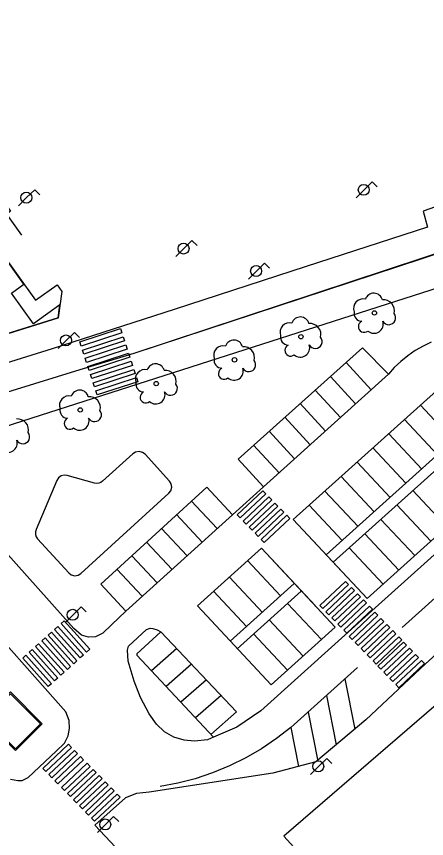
# Model space of a CAD drawing. Extents: x 282771 to 285132, y 4823109 to 4825496.
# Drawn here: x 283781.6 to 283829.3, y 4824172.9 to 4824268.6 of the extents above; entities that cross this region are included whole.
import ezdxf

# ---------------------------------------------------------------- set-up
doc = ezdxf.new("R2010")
doc.units = 0
for name, color, linetype in [('ACERA-BORDILLO', 7, 'Continuous'), ('ACERA-INTERIOR', 7, 'Continuous'), ('APARCAMIENTO', 7, 'Continuous'), ('ARBOL', 7, 'Continuous'), ('BORDILLO', 7, 'Continuous'), ('CALLE-EJE', 7, 'Continuous'), ('FAROLA', 7, 'Continuous'), ('PARQUE-JARDIN-AREA', 7, 'Continuous'), ('PASO-PEATONES', 7, 'Continuous'), ('SENAL-VIARIA', 7, 'Continuous'), ('ZONA-VERDE', 7, 'Continuous')]:
    doc.layers.add(name, color=color, linetype=linetype)

msp = doc.modelspace()

# ---------------------------------------------------------------- linework, layer by layer
at = {"layer": 'ACERA-BORDILLO'}
for points in [[(283836.431, 4824248.592), (283828.921, 4824245.972), (283829.451, 4824244.092), (283815.321, 4824239.502), (283799.951, 4824234.512), (283785.741, 4824229.932), (283774.281, 4824226.352), (283761.522, 4824222.332), (283751.892, 4824219.312), (283725.792, 4824211.182), (283716.034, 4824208.167), (283715.034, 4824211.162)], [(283803.772, 4824213.824), (283791.431, 4824202.522), (283794.321, 4824199.382), (283792.661, 4824197.772), (283791.641, 4824196.822), (283790.811, 4824196.392), (283789.981, 4824196.322), (283789.151, 4824196.582), (283788.271, 4824197.362), (283777.391, 4824209.532), (283774.211, 4824213.372), (283774.121, 4824213.882), (283774.071, 4824214.722), (283774.021, 4824215.482), (283774.201, 4824216.632), (283774.871, 4824217.902), (283775.521, 4824218.662), (283776.271, 4824219.352), (283777.171, 4824219.842), (283778.141, 4824220.142), (283779.141, 4824220.512), (283846.431, 4824242.131)], [(283829.851, 4824230.692), (283828.911, 4824230.242), (283828.001, 4824229.712), (283827.141, 4824229.122), (283826.331, 4824228.462), (283825.571, 4824227.742), (283824.881, 4824226.962), (283821.861, 4824230.032), (283807.386, 4824217.086), (283810.353, 4824213.851), (283806.738, 4824210.589), (283803.772, 4824213.824)], [(283848.966, 4824211.22), (283829.205, 4824193.224), (283822.251, 4824186.693), (283816.421, 4824181.813), (283811.421, 4824180.483), (283797.032, 4824178.293), (283795.57, 4824178.149), (283794.27, 4824177.643), (283790.733, 4824174.448), (283796.742, 4824168.047), (283780.981, 4824153.393), (283771.991, 4824145.403), (283771.161, 4824145.103), (283765.372, 4824151.623), (283756.862, 4824143.853), (283756.412, 4824143.173), (283756.322, 4824142.393), (283756.392, 4824141.583), (283756.802, 4824140.713), (283757.422, 4824139.943), (283760.422, 4824142.833), (283764.442, 4824138.643), (283779.943, 4824121.755), (283780.682, 4824122.428)], [(283813.805, 4824210.032), (283820.047, 4824203.35)], [(283810.106, 4824206.704), (283816.348, 4824200.022)], [(283780.899, 4824179.802), (283781.747, 4824179.657), (283782.271, 4824179.657), (283782.975, 4824180), (283786.231, 4824183.053), (283787.191, 4824183.983), (283787.634, 4824184.842), (283787.76, 4824185.691), (283787.724, 4824186.63), (283787.327, 4824187.624), (283776.171, 4824200.222)]]:
    msp.add_lwpolyline(points, dxfattribs=at)
at = {"layer": 'ACERA-INTERIOR'}
for points in [[(283780.435, 4824245.601), (283782.184, 4824243.164)], [(283786.325, 4824237.396), (283786.884, 4824236.618), (283786.445, 4824233.529), (283714.794, 4824211.167), (283712.796, 4824217.568), (283712.628, 4824218.204), (283712.513, 4824218.873), (283712.459, 4824219.569), (283712.471, 4824220.283), (283712.553, 4824221.006), (283712.707, 4824221.729), (283712.934, 4824222.44), (283713.233, 4824223.128), (283713.598, 4824223.782), (283714.025, 4824224.394), (283714.506, 4824224.956), (283715.031, 4824225.46), (283715.592, 4824225.903), (283716.177, 4824226.282), (283716.778, 4824226.597), (283717.386, 4824226.849), (283726.446, 4824230.153)], [(283784.601, 4824186.263), (283780.911, 4824189.953), (283777.771, 4824186.813), (283781.471, 4824183.123), (283784.601, 4824186.263)]]:
    msp.add_lwpolyline(points, dxfattribs=at)
at = {"layer": 'APARCAMIENTO'}
for p, q in [((283824.881, 4824226.962), (283810.353, 4824213.851)), ((283806.738, 4824210.589), (283794.321, 4824199.383)), ((283819.828, 4824191.491), (283820.987, 4824185.635)), ((283817.669, 4824189.547), (283818.804, 4824183.808)), ((283815.528, 4824187.621), (283816.664, 4824181.877)), ((283813.522, 4824185.817), (283814.42, 4824181.28))]:
    msp.add_line(p, q, dxfattribs=at)
for points in [[(283822.878, 4824225.155), (283819.961, 4824228.335)], [(283821.066, 4824223.52), (283818.141, 4824226.709)], [(283830.468, 4824225.025), (283813.805, 4824210.032)], [(283819.301, 4824221.927), (283816.368, 4824225.126)], [(283817.544, 4824220.341), (283814.602, 4824223.548)], [(283832.462, 4824219.249), (283828.62, 4824223.362)], [(283815.778, 4824218.747), (283812.828, 4824221.963)], [(283830.61, 4824217.582), (283826.767, 4824221.695)], [(283834.296, 4824220.898), (283817.648, 4824205.919)], [(283846.92, 4824220.957), (283823.359, 4824199.751)], [(283813.967, 4824217.113), (283811.009, 4824220.339)], [(283835.084, 4824220.022), (283818.453, 4824205.057)], [(283828.768, 4824215.924), (283824.925, 4824220.038)], [(283812.163, 4824215.485), (283809.197, 4824218.72)], [(283826.928, 4824214.269), (283823.085, 4824218.382)], [(283825.074, 4824212.601), (283821.232, 4824216.715)], [(283839.061, 4824215.825), (283822.399, 4824200.833)], [(283823.211, 4824210.924), (283819.368, 4824215.038)], [(283826.48, 4824197.475), (283845.671, 4824214.743)], [(283821.346, 4824209.247), (283817.504, 4824213.36)], [(283831.678, 4824209.183), (283827.732, 4824213.407)], [(283804.975, 4824208.998), (283801.947, 4824212.221)], [(283829.825, 4824207.515), (283825.879, 4824211.74)], [(283819.512, 4824207.596), (283815.67, 4824211.71)], [(283803.226, 4824207.419), (283800.215, 4824210.624)], [(283822.399, 4824200.833), (283813.805, 4824210.032)], [(283827.962, 4824205.839), (283824.016, 4824210.063)], [(283801.46, 4824205.825), (283798.466, 4824209.011)], [(283826.097, 4824204.161), (283822.151, 4824208.385)], [(283799.703, 4824204.24), (283796.727, 4824207.407)], [(283810.106, 4824206.704), (283802.658, 4824200.002), (283811.251, 4824190.803)], [(283818.7, 4824197.505), (283810.106, 4824206.704)], [(283824.263, 4824202.511), (283820.317, 4824206.735)], [(283797.964, 4824202.67), (283795.006, 4824205.819)], [(283812.336, 4824201.14), (283808.494, 4824205.253)], [(283796.236, 4824201.111), (283793.295, 4824204.242)], [(283810.215, 4824199.231), (283806.372, 4824203.345)], [(283813.935, 4824202.578), (283806.486, 4824195.876)], [(283808.376, 4824197.577), (283804.534, 4824201.69)], [(283814.723, 4824201.702), (283807.274, 4824194.999)], [(283817.087, 4824196.054), (283813.141, 4824200.278)], [(283823.359, 4824199.751), (283810.031, 4824187.755), (283807.23, 4824185.855), (283804.522, 4824184.702)], [(283814.966, 4824194.145), (283811.02, 4824198.37)], [(283811.251, 4824190.803), (283818.7, 4824197.505)], [(283804.233, 4824185.012), (283807.199, 4824187.625), (283798.411, 4824196.977)], [(283813.127, 4824192.491), (283809.181, 4824196.715)], [(283800.259, 4824195.01), (283797.315, 4824192.418)], [(283801.982, 4824193.176), (283799.033, 4824190.579)], [(283813.522, 4824185.817), (283821.304, 4824192.819)], [(283803.696, 4824191.352), (283800.741, 4824188.75)], [(283805.403, 4824189.536), (283802.443, 4824186.929)]]:
    msp.add_lwpolyline(points, dxfattribs=at)
at = {"layer": 'ARBOL'}
for centre in [(283823.257, 4824234.106), (283814.7, 4824231.338), (283806.972, 4824228.643), (283797.861, 4824225.881), (283789.028, 4824222.813)]:
    msp.add_circle(centre, 0.255, dxfattribs=at)
for centre, radius, start, end in [((283821.927, 4824234.636), 1.097, 75.4318, 200.55608), ((283823.187, 4824235.366), 1.038, 15.64228, 161.38435), ((283824.317, 4824234.366), 1.272, 345.03273, 95.79925), ((283821.817, 4824234.066), 0.935, 168.59898, 268.13236), ((283824.927, 4824233.536), 0.797, 208.96246, 38.99103), ((283813.37, 4824231.868), 1.097, 75.4318, 200.55608), ((283814.63, 4824232.598), 1.038, 15.64228, 161.38435), ((283815.76, 4824231.598), 1.272, 345.03273, 95.79925), ((283822.057, 4824232.516), 0.672, 113.73672, 309.4725), ((283823.197, 4824232.816), 1.086, 228.95447, 17.92796), ((283806.902, 4824229.903), 1.038, 15.64228, 161.38435), ((283813.26, 4824231.298), 0.935, 168.59898, 268.13236), ((283816.37, 4824230.768), 0.797, 208.96246, 38.99103), ((283805.642, 4824229.173), 1.097, 75.4318, 200.55608), ((283808.032, 4824228.903), 1.272, 345.03273, 95.79925), ((283813.5, 4824229.748), 0.672, 113.73672, 309.4725), ((283814.64, 4824230.048), 1.086, 228.95447, 17.92796), ((283797.791, 4824227.141), 1.038, 15.64228, 161.38435), ((283805.532, 4824228.603), 0.935, 168.59898, 268.13236), ((283808.642, 4824228.073), 0.797, 208.96246, 38.99103), ((283796.531, 4824226.411), 1.097, 75.4318, 200.55608), ((283798.921, 4824226.141), 1.272, 345.03273, 95.79925), ((283805.772, 4824227.053), 0.672, 113.73672, 309.4725), ((283806.912, 4824227.353), 1.086, 228.95447, 17.92796), ((283796.421, 4824225.841), 0.935, 168.59898, 268.13236), ((283799.531, 4824225.311), 0.797, 208.96246, 38.99103), ((283787.698, 4824223.343), 1.097, 75.4318, 200.55608), ((283788.958, 4824224.073), 1.038, 15.64228, 161.38435), ((283790.088, 4824223.073), 1.272, 345.03273, 95.79925), ((283796.661, 4824224.291), 0.672, 113.73672, 309.4725), ((283797.801, 4824224.591), 1.086, 228.95447, 17.92796), ((283787.588, 4824222.773), 0.935, 168.59898, 268.13236), ((283790.698, 4824222.243), 0.797, 208.96246, 38.99103), ((283781.728, 4824220.492), 1.272, 345.03273, 95.79925), ((283787.828, 4824221.223), 0.672, 113.73672, 309.4725), ((283788.968, 4824221.523), 1.086, 228.95447, 17.92796), ((283782.338, 4824219.662), 0.797, 208.96246, 38.99103), ((283780.608, 4824218.942), 1.086, 228.95447, 17.92796)]:
    msp.add_arc(centre, radius, start, end, dxfattribs=at)
at = {"layer": 'BORDILLO'}
msp.add_lwpolyline([(283795.6, 4824194.254), (283804.523, 4824184.702), (283803.831, 4824184.389), (283802.314, 4824184.233), (283801.11, 4824184.345), (283799.905, 4824184.702), (283798.812, 4824185.304), (283797.898, 4824186.219), (283797.028, 4824187.402), (283796.024, 4824189.299), (283795.288, 4824191.219), (283794.597, 4824193.54), (283794.507, 4824194.812), (283794.619, 4824195.28), (283796.716, 4824197.244), (283797.162, 4824197.401), (283797.474, 4824197.356), (283797.965, 4824197.2), (283798.411, 4824196.977), (283795.623, 4824194.388), (283795.6, 4824194.254)], dxfattribs=at)
at = {"layer": 'CALLE-EJE'}
msp.add_lwpolyline([(284041.389, 4824318.861), (283906.52, 4824267.932), (283885.516, 4824260.075), (283848.361, 4824246.862), (283795.247, 4824229.369), (283788.98, 4824227.47), (283717.226, 4824205.325), (283709.015, 4824202.547), (283660.368, 4824187.509)], dxfattribs=at)
at = {"layer": 'FAROLA'}
for p, q in [((283822.991, 4824249.372), (283822.051, 4824248.442)), ((283823.581, 4824248.782), (283822.991, 4824249.372)), ((283783.723, 4824248.464), (283782.783, 4824247.534)), ((283784.313, 4824247.874), (283783.723, 4824248.464)), ((283822.051, 4824248.442), (283821.121, 4824247.502)), ((283782.783, 4824247.534), (283781.853, 4824246.594)), ((283802.021, 4824242.532), (283801.081, 4824241.602)), ((283802.611, 4824241.942), (283802.021, 4824242.532)), ((283801.081, 4824241.602), (283800.151, 4824240.662)), ((283810.471, 4824239.92), (283809.531, 4824238.99)), ((283811.061, 4824239.33), (283810.471, 4824239.92)), ((283809.531, 4824238.99), (283808.601, 4824238.05)), ((283787.401, 4824230.902), (283786.471, 4824229.962)), ((283788.341, 4824231.832), (283787.401, 4824230.902)), ((283788.931, 4824231.242), (283788.341, 4824231.832)), ((283789.12, 4824199.875), (283788.18, 4824198.945)), ((283789.71, 4824199.285), (283789.12, 4824199.875)), ((283788.18, 4824198.945), (283787.25, 4824198.005)), ((283817.701, 4824182.223), (283816.761, 4824181.293)), ((283818.291, 4824181.633), (283817.701, 4824182.223)), ((283816.761, 4824181.293), (283815.831, 4824180.353)), ((283792.911, 4824175.453), (283791.971, 4824174.523)), ((283793.501, 4824174.863), (283792.911, 4824175.453)), ((283791.971, 4824174.523), (283791.041, 4824173.583))]:
    msp.add_line(p, q, dxfattribs=at)
for centre in [(283782.743, 4824247.534), (283822.011, 4824248.442), (283801.041, 4824241.602), (283809.491, 4824238.99), (283787.361, 4824230.902), (283788.14, 4824198.945), (283816.721, 4824181.293), (283791.931, 4824174.523)]:
    msp.add_circle(centre, 0.637, dxfattribs=at)
at = {"layer": 'PARQUE-JARDIN-AREA'}
msp.add_lwpolyline([(283686.146, 4824241.796), (283752.557, 4824266.016), (283756.739, 4824267.542), (283759.087, 4824268.398), (283761.21, 4824269.025), (283764.887, 4824268.279), (283780.92, 4824245.946), (283777.914, 4824243.788), (283779.664, 4824241.351), (283783.807, 4824235.588), (283786.323, 4824237.392), (283786.882, 4824236.613), (283786.443, 4824233.524), (283714.791, 4824211.161), (283712.404, 4824210.416), (283708.108, 4824209.076), (283702.245, 4824207.246)], dxfattribs=at)
at = {"layer": 'PASO-PEATONES'}
for points in [[(283789.136, 4824230.254), (283788.981, 4824230.73), (283793.706, 4824232.274), (283793.86, 4824231.799)], [(283789.445, 4824229.303), (283789.291, 4824229.779), (283794.015, 4824231.324), (283794.169, 4824230.848)], [(283789.754, 4824228.352), (283789.6, 4824228.828), (283794.324, 4824230.373), (283794.479, 4824229.897)], [(283790.064, 4824227.401), (283789.909, 4824227.877), (283794.633, 4824229.422), (283794.788, 4824228.946)], [(283790.373, 4824226.45), (283790.218, 4824226.926), (283794.942, 4824228.471), (283795.097, 4824227.995)], [(283790.682, 4824225.499), (283790.527, 4824225.975), (283795.252, 4824227.52), (283795.406, 4824227.044)], [(283790.991, 4824224.548), (283790.837, 4824225.024), (283795.561, 4824226.569), (283795.715, 4824226.093)], [(283807.644, 4824210.228), (283807.295, 4824210.586), (283810.276, 4824213.399), (283810.624, 4824213.041)], [(283808.342, 4824209.512), (283807.993, 4824209.87), (283810.974, 4824212.682), (283811.322, 4824212.324)], [(283809.04, 4824208.795), (283808.691, 4824209.154), (283811.671, 4824211.966), (283812.02, 4824211.608)], [(283809.738, 4824208.079), (283809.389, 4824208.437), (283812.369, 4824211.25), (283812.718, 4824210.892)], [(283810.436, 4824207.363), (283810.087, 4824207.721), (283813.067, 4824210.534), (283813.416, 4824210.175)], [(283817.254, 4824199.662), (283816.905, 4824200.02), (283819.885, 4824202.832), (283820.234, 4824202.474)], [(283817.952, 4824198.945), (283817.603, 4824199.303), (283820.583, 4824202.116), (283820.932, 4824201.758)], [(283818.65, 4824198.229), (283818.301, 4824198.587), (283821.281, 4824201.4), (283821.63, 4824201.042)], [(283819.348, 4824197.513), (283818.999, 4824197.871), (283821.979, 4824200.683), (283822.328, 4824200.325)], [(283820.046, 4824196.796), (283819.697, 4824197.155), (283822.677, 4824199.967), (283823.026, 4824199.609)], [(283820.664, 4824196.076), (283820.315, 4824196.434), (283823.295, 4824199.247), (283823.644, 4824198.889)], [(283821.362, 4824195.36), (283821.013, 4824195.718), (283823.993, 4824198.531), (283824.342, 4824198.172)], [(283789.011, 4824193.922), (283786.039, 4824197.251), (283786.411, 4824197.585), (283789.382, 4824194.257)], [(283789.754, 4824194.591), (283786.783, 4824197.92), (283787.154, 4824198.254), (283790.126, 4824194.926)], [(283822.06, 4824194.644), (283821.711, 4824195.002), (283824.691, 4824197.814), (283825.04, 4824197.456)], [(283788.268, 4824193.253), (283785.296, 4824196.582), (283785.668, 4824196.916), (283788.639, 4824193.588)], [(283822.758, 4824193.927), (283822.409, 4824194.285), (283825.389, 4824197.098), (283825.738, 4824196.74)], [(283786.781, 4824191.915), (283783.81, 4824195.244), (283784.181, 4824195.578), (283787.153, 4824192.25)], [(283787.524, 4824192.584), (283784.553, 4824195.913), (283784.925, 4824196.247), (283787.896, 4824192.919)], [(283823.456, 4824193.211), (283823.107, 4824193.569), (283826.087, 4824196.382), (283826.436, 4824196.024)], [(283824.017, 4824192.602), (283823.668, 4824192.96), (283826.648, 4824195.773), (283826.997, 4824195.414)], [(283786.038, 4824191.246), (283783.067, 4824194.575), (283783.438, 4824194.909), (283786.409, 4824191.581)], [(283824.715, 4824191.886), (283824.366, 4824192.244), (283827.346, 4824195.056), (283827.695, 4824194.698)], [(283785.295, 4824190.577), (283782.323, 4824193.906), (283782.695, 4824194.24), (283785.666, 4824190.912)], [(283825.413, 4824191.169), (283825.064, 4824191.527), (283828.044, 4824194.34), (283828.393, 4824193.982)], [(283826.111, 4824190.453), (283825.762, 4824190.811), (283828.742, 4824193.624), (283829.091, 4824193.266)], [(283785.028, 4824180.69), (283784.679, 4824181.048), (283787.659, 4824183.86), (283788.008, 4824183.502)], [(283785.726, 4824179.973), (283785.377, 4824180.331), (283788.357, 4824183.144), (283788.706, 4824182.786)], [(283786.424, 4824179.257), (283786.075, 4824179.615), (283789.055, 4824182.428), (283789.404, 4824182.07)], [(283787.181, 4824178.479), (283786.832, 4824178.838), (283789.813, 4824181.65), (283790.162, 4824181.292)], [(283787.879, 4824177.763), (283787.53, 4824178.121), (283790.511, 4824180.934), (283790.86, 4824180.576)], [(283788.577, 4824177.047), (283788.228, 4824177.405), (283791.209, 4824180.218), (283791.558, 4824179.86)], [(283789.275, 4824176.331), (283788.926, 4824176.689), (283791.907, 4824179.501), (283792.256, 4824179.143)], [(283789.973, 4824175.614), (283789.624, 4824175.973), (283792.605, 4824178.785), (283792.954, 4824178.427)], [(283790.671, 4824174.898), (283790.322, 4824175.256), (283793.303, 4824178.069), (283793.652, 4824177.711)]]:
    msp.add_lwpolyline(points, close=True, dxfattribs=at)
at = {"layer": 'SENAL-VIARIA'}
for points in [[(284113.193, 4824346.084), (283985.378, 4824297.725), (283885.516, 4824260.075), (283845.771, 4824246.08), (283795.247, 4824229.369)], [(283788.98, 4824227.47), (283717.226, 4824205.325)], [(283813.522, 4824185.817), (283811.869, 4824184.528), (283810.121, 4824183.345), (283808.288, 4824182.279), (283806.383, 4824181.337), (283804.418, 4824180.526), (283802.408, 4824179.852), (283800.366, 4824179.318), (283798.306, 4824178.926)]]:
    msp.add_lwpolyline(points, dxfattribs=at)
at = {"layer": 'ZONA-VERDE'}
for p, q in [((283782.466, 4824237.457), (283779.666, 4824241.356)), ((283786.445, 4824233.529), (283786.661, 4824235.048)), ((283715.011, 4824211.234), (283786.445, 4824233.529)), ((283795.149, 4824217.709), (283791.624, 4824214.497)), ((283799.413, 4824214.513), (283796.562, 4824217.643)), ((283790.678, 4824214.274), (283787.489, 4824215.177)), ((283786.295, 4824214.604), (283783.874, 4824208.866)), ((283789.094, 4824203.76), (283799.348, 4824213.1)), ((283799.348, 4824213.1), (283799.572, 4824213.4)), ((283784.057, 4824207.804), (283787.681, 4824203.825)), ((283847.118, 4824202.879), (283812.724, 4824173.145)), ((283812.724, 4824173.145), (283823.499, 4824161.361))]:
    msp.add_line(p, q, dxfattribs=at)
for points in [[(283786.656, 4824235.049), (283783.574, 4824232.836), (283781.007, 4824236.41), (283782.466, 4824237.457)], [(283786.661, 4824235.048), (283786.656, 4824235.049)], [(283796.562, 4824217.643), (283796.262, 4824217.868), (283795.869, 4824217.969), (283795.469, 4824217.905), (283795.149, 4824217.709)], [(283787.489, 4824215.177), (283787.143, 4824215.212), (283786.783, 4824215.116), (283786.484, 4824214.896), (283786.295, 4824214.604)], [(283791.624, 4824214.497), (283791.42, 4824214.354), (283791.179, 4824214.263), (283790.924, 4824214.237), (283790.678, 4824214.274)], [(283799.572, 4824213.4), (283799.673, 4824213.793), (283799.609, 4824214.194), (283799.413, 4824214.513)], [(283783.874, 4824208.866), (283783.803, 4824208.598), (283783.81, 4824208.309), (283783.9, 4824208.034), (283784.057, 4824207.804)], [(283787.681, 4824203.825), (283787.981, 4824203.601), (283788.374, 4824203.5), (283788.774, 4824203.564), (283789.094, 4824203.76)], [(283780.911, 4824189.74), (283777.984, 4824186.813), (283781.471, 4824183.335), (283784.389, 4824186.262), (283780.911, 4824189.74)]]:
    msp.add_lwpolyline(points, dxfattribs=at)

doc.saveas('drawing.dxf')
